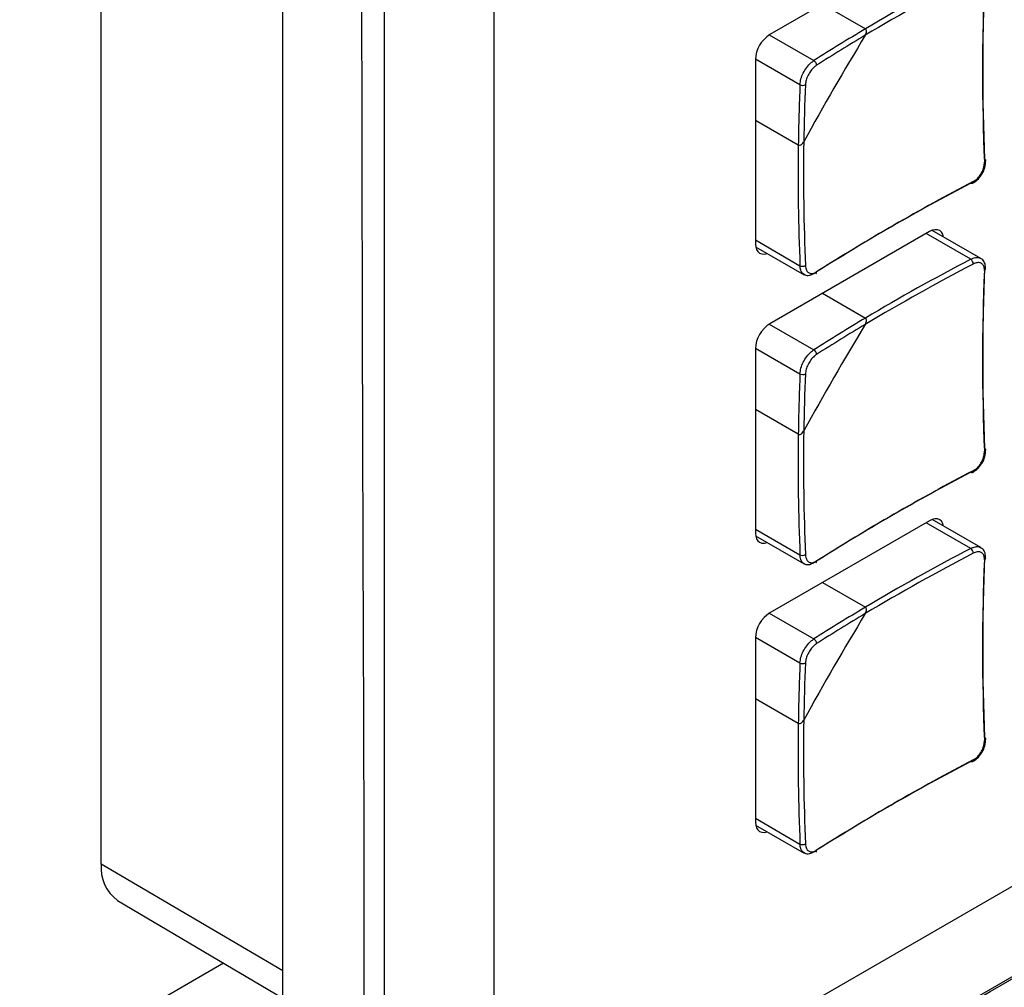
# Model space of a CAD drawing. Header units: millimetres. Extents: x 7146 to 9108, y -1574 to -663.
# Tile 261 of 289: x 8586 to 8639, y -1171 to -1119. Entities that reach past the tile are written whole.
import ezdxf

# ---------------------------------------------------------------- set-up
doc = ezdxf.new("R2010")
doc.units = ezdxf.units.MM
doc.header["$LTSCALE"] = 3

msp = doc.modelspace()

# ---------------------------------------------------------------- linework, layer by layer
at = {"linetype": 'Continuous', "lineweight": 30}
for p, q in [((8600.561, -1186.245), (8600.561, -911.888)), ((8590.825, -1164.106), (8590.825, -1050.779)), ((8611.875, -1051.511), (8611.875, -1179.713)), ((8635.244, -1114.657), (8626.688, -1119.597)), ((8629.51, -1117.968), (8631.81, -1119.296)), ((8626.654, -1119.618), (8629.045, -1120.998)), ((8625.911, -1120.904), (8628.302, -1122.284)), ((8625.911, -1120.944), (8625.911, -1130.824)), ((8628.211, -1125.53), (8625.911, -1124.202)), ((8613.289, -1180.53), (8706.632, -1126.644)), ((8635.244, -1130.172), (8626.688, -1135.111)), ((8637.46, -1131.655), (8635.068, -1130.274)), ((8637.996, -1131.609), (8635.389, -1130.104)), ((8625.911, -1130.62), (8628.302, -1132.001)), ((8625.924, -1130.983), (8628.532, -1132.488)), ((8629.51, -1133.482), (8631.81, -1134.81)), ((8626.654, -1135.132), (8629.045, -1136.512)), ((8625.911, -1136.418), (8628.302, -1137.798)), ((8625.911, -1136.458), (8625.911, -1146.338)), ((8628.211, -1141.044), (8625.911, -1139.717)), ((8635.244, -1145.686), (8626.688, -1150.625)), ((8637.46, -1147.169), (8635.068, -1145.788)), ((8637.996, -1147.123), (8635.389, -1145.618)), ((8625.911, -1146.134), (8628.302, -1147.515)), ((8625.924, -1146.497), (8628.532, -1148.002)), ((8629.51, -1148.996), (8631.81, -1150.324)), ((8626.654, -1150.646), (8629.045, -1152.026)), ((8625.911, -1151.932), (8628.302, -1153.312)), ((8625.911, -1151.972), (8625.911, -1161.853)), ((8628.211, -1156.559), (8625.911, -1155.231)), ((8625.911, -1161.648), (8628.302, -1163.029)), ((8625.924, -1162.011), (8628.532, -1163.517)), ((8600.561, -1169.826), (8590.825, -1164.106)), ((8591.696, -1166.053), (8600.561, -1171.298)), ((8597.391, -1169.422), (8586.454, -1175.736))]:
    msp.add_line(p, q, dxfattribs=at)
at = {"linetype": 'Continuous', "lineweight": 30, "flags": 128}
for points in [[(8606.009, -1025.769), (8606.009, -1027.402), (8606.009, -1033.935), (8606.009, -1060.064), (8606.009, -1164.579), (8606.009, -1178.566), (8606.009, -1187.944), (8606.009, -1187.944)], [(8607.426, -1188.757), (8607.427, -1188.757), (8608.841, -1187.941), (8614.498, -1184.676), (8637.126, -1171.615), (8727.637, -1119.367), (8730.782, -1117.551), (8765.536, -1097.486), (8800.289, -1077.421), (8808.398, -1072.739), (8808.398, -1072.739)], [(8638.202, -1126.286), (8638.228, -1126.302), (8638.246, -1126.322), (8638.257, -1126.343), (8638.26, -1126.365), (8638.255, -1126.387), (8638.242, -1126.409), (8638.221, -1126.428), (8638.194, -1126.445)], [(8637.594, -1127.485), (8637.592, -1127.517), (8637.586, -1127.545), (8637.574, -1127.567), (8637.557, -1127.583), (8637.536, -1127.591), (8637.513, -1127.592), (8637.487, -1127.586), (8637.46, -1127.572)], [(8636.009, -1130.462), (8636.007, -1130.454), (8635.963, -1130.311), (8635.891, -1130.197), (8635.794, -1130.117), (8635.677, -1130.074), (8635.542, -1130.068), (8635.396, -1130.101), (8635.244, -1130.172)], [(8625.911, -1130.824), (8625.926, -1130.991), (8625.97, -1131.134), (8626.042, -1131.247), (8626.138, -1131.328), (8626.256, -1131.371), (8626.391, -1131.377), (8626.537, -1131.344), (8626.544, -1131.341)], [(8638.202, -1141.8), (8638.228, -1141.817), (8638.246, -1141.836), (8638.257, -1141.857), (8638.26, -1141.879), (8638.255, -1141.901), (8638.242, -1141.923), (8638.221, -1141.943), (8638.194, -1141.96)], [(8637.594, -1142.999), (8637.592, -1143.031), (8637.586, -1143.059), (8637.574, -1143.081), (8637.557, -1143.097), (8637.536, -1143.106), (8637.513, -1143.107), (8637.487, -1143.1), (8637.46, -1143.086)], [(8636.009, -1145.976), (8636.007, -1145.969), (8635.963, -1145.826), (8635.891, -1145.712), (8635.794, -1145.632), (8635.677, -1145.588), (8635.542, -1145.582), (8635.396, -1145.616), (8635.244, -1145.686)], [(8625.911, -1146.338), (8625.926, -1146.505), (8625.97, -1146.648), (8626.042, -1146.762), (8626.138, -1146.842), (8626.256, -1146.886), (8626.391, -1146.891), (8626.537, -1146.858), (8626.544, -1146.855)], [(8638.202, -1157.314), (8638.228, -1157.331), (8638.246, -1157.35), (8638.257, -1157.371), (8638.26, -1157.393), (8638.255, -1157.416), (8638.242, -1157.437), (8638.221, -1157.457), (8638.194, -1157.474)], [(8637.594, -1158.513), (8637.592, -1158.546), (8637.586, -1158.574), (8637.574, -1158.596), (8637.557, -1158.611), (8637.536, -1158.62), (8637.513, -1158.621), (8637.487, -1158.614), (8637.46, -1158.6)], [(8625.911, -1161.853), (8625.926, -1162.019), (8625.97, -1162.162), (8626.042, -1162.276), (8626.138, -1162.356), (8626.256, -1162.4), (8626.391, -1162.405), (8626.537, -1162.372), (8626.544, -1162.369)]]:
    msp.add_lwpolyline(points, dxfattribs=at)
at = {"linetype": 'Continuous', "lineweight": 30}
for centre, radius, start, end in [((8692.431, -1221.188), 118.562, 117.62308, 120.75044), ((8692.387, -1221.113), 118.184, 117.62124, 120.83759), ((8753.583, -1121.595), 115.491, 177.59292, 182.40708), ((8753.776, -1121.427), 115.676, 177.59286, 182.40714), ((8688.164, -1213.949), 110.159, 120.76802, 122.4571), ((8627.599, -1121.021), 1.69, 122.6053, 177.3947), ((8760.103, -1197.522), 150.088, 148.73974, 151.26026), ((8688.108, -1213.874), 109.776, 120.85662, 122.4583), ((8628.901, -1121.252), 0.292, 0.847, 60.4051), ((8738.37, -1127.012), 110.169, 177.54023, 179.22929), ((8628.45, -1122.032), 0.292, 239.5985, 299.1501), ((8738.278, -1127.001), 109.786, 177.53903, 179.1407), ((8746.771, -1127.089), 118.571, 179.24686, 182.37424), ((8746.684, -1127.088), 118.192, 179.15972, 182.37608), ((8691.03, -1230.085), 115.667, 117.59017, 122.40445), ((8691.078, -1229.834), 115.481, 117.59023, 122.40439), ((8628.435, -1131.711), 0.319, 245.3597, 299.6273), ((8692.387, -1236.627), 118.184, 117.62124, 120.83759), ((8692.431, -1236.702), 118.562, 117.62308, 120.75044), ((8637.275, -1131.914), 0.319, 0.3697, 54.6446), ((8753.776, -1136.942), 115.676, 177.59286, 182.40714), ((8629.093, -1132.353), 0.101, 305.7145, 10.3794), ((8753.583, -1137.109), 115.491, 177.59292, 182.40708), ((8638.153, -1132.158), 0.108, 291.9652, 350.6207), ((8627.599, -1136.535), 1.69, 122.6058, 177.3944), ((8760.101, -1213.035), 150.086, 148.73971, 151.26026), ((8688.164, -1229.463), 110.159, 120.76802, 122.4571), ((8688.108, -1229.389), 109.776, 120.85662, 122.4583), ((8628.901, -1136.766), 0.292, 0.847, 60.4051), ((8738.37, -1142.526), 110.169, 177.54022, 179.2293), ((8628.45, -1137.546), 0.292, 239.5985, 299.1501), ((8738.278, -1142.515), 109.787, 177.53903, 179.14069), ((8746.771, -1142.603), 118.57, 179.24686, 182.37424), ((8746.684, -1142.602), 118.192, 179.15972, 182.37608), ((8691.03, -1245.599), 115.667, 117.59017, 122.40445), ((8691.078, -1245.348), 115.481, 117.59023, 122.40439), ((8692.387, -1252.141), 118.184, 117.62124, 120.83759), ((8692.431, -1252.216), 118.562, 117.62308, 120.75044), ((8637.275, -1147.429), 0.319, 0.3692, 54.6456), ((8628.435, -1147.225), 0.319, 245.3587, 299.6271), ((8629.093, -1147.867), 0.101, 305.712, 10.3818), ((8753.583, -1152.624), 115.491, 177.59292, 182.40708), ((8753.776, -1152.456), 115.676, 177.59286, 182.40714), ((8638.153, -1147.672), 0.109, 291.9686, 350.6172), ((8627.599, -1152.049), 1.69, 122.6056, 177.3945), ((8688.164, -1244.978), 110.159, 120.76802, 122.4571), ((8760.103, -1228.55), 150.088, 148.73974, 151.26026), ((8688.108, -1244.903), 109.776, 120.85662, 122.4583), ((8628.901, -1152.281), 0.292, 0.8465, 60.4062), ((8738.37, -1158.041), 110.169, 177.54023, 179.22929), ((8628.45, -1153.06), 0.292, 239.5975, 299.1499), ((8738.278, -1158.03), 109.786, 177.53903, 179.1407), ((8746.684, -1158.116), 118.192, 179.15972, 182.37608), ((8746.771, -1158.117), 118.57, 179.24686, 182.37424), ((8691.078, -1260.862), 115.481, 117.59023, 122.40439), ((8691.03, -1261.114), 115.667, 117.59017, 122.40445), ((8628.435, -1162.74), 0.319, 245.3587, 299.6271), ((8629.092, -1163.381), 0.102, 306.0815, 10.0123), ((8592.968, -1164.315), 2.153, 174.4243, 233.7908)]:
    msp.add_arc(centre, radius, start, end, dxfattribs=at)
for points, knots in [([(8604.839, -1188.548), (8604.879, -1187.73), (8604.959, -1186.091), (8604.838, -1182.659), (8604.978, -1170.377), (8604.711, -1117.616), (8604.808, -1066.735), (8604.886, -1025.674)], [0, 0, 0, 0, 0.015478, 0.030998, 0.062015, 0.243054, 1, 1, 1, 1]), ([(8614.832, -1184.603), (8616.742, -1183.501), (8653.452, -1162.309), (8707.631, -1131.103), (8768.369, -1095.88), (8795.748, -1080.266), (8805.925, -1074.254), (8807.89, -1073.199), (8808.589, -1072.659), (8808.826, -1072.475)], [0, 0, 0, 0, 0.029527, 0.567428, 0.836378, 0.970853, 0.987662, 0.995807, 1, 1, 1, 1]), ([(8631.805, -1119.637), (8631.825, -1119.598), (8631.86, -1119.529), (8631.873, -1119.431), (8631.864, -1119.363), (8631.842, -1119.319), (8631.82, -1119.303), (8631.81, -1119.296)], [0, 0, 0, 0, 0.3324911, 0.5761438, 0.7526716, 0.8915025, 1, 1, 1, 1]), ([(8631.805, -1119.637), (8631.825, -1119.598), (8631.86, -1119.529), (8631.873, -1119.431), (8631.864, -1119.363), (8631.842, -1119.319), (8631.82, -1119.303), (8631.81, -1119.296)], [0, 0, 0, 0, 0.3324911, 0.5761438, 0.7526716, 0.8915025, 1, 1, 1, 1]), ([(8628.302, -1122.284), (8628.314, -1122.185), (8628.336, -1121.986), (8628.467, -1121.658), (8628.655, -1121.355), (8628.859, -1121.128), (8628.992, -1121.035), (8629.045, -1120.998)], [0, 0, 0, 0, 0.214469, 0.428994, 0.643255, 0.857377, 1, 1, 1, 1]), ([(8629.193, -1121.248), (8629.15, -1121.278), (8629.044, -1121.354), (8628.88, -1121.538), (8628.728, -1121.782), (8628.621, -1122.047), (8628.602, -1122.207), (8628.593, -1122.287)], [0, 0, 0, 0, 0.142651, 0.356764, 0.570997, 0.785506, 1, 1, 1, 1]), ([(8628.211, -1125.53), (8628.22, -1125.534), (8628.242, -1125.544), (8628.288, -1125.544), (8628.351, -1125.522), (8628.427, -1125.465), (8628.477, -1125.401), (8628.501, -1125.36), (8628.504, -1125.355)], [0, 0, 0, 0, 0.0924034, 0.2218947, 0.3963358, 0.6379999, 0.956517, 1, 1, 1, 1]), ([(8628.211, -1125.53), (8628.22, -1125.534), (8628.242, -1125.544), (8628.288, -1125.544), (8628.351, -1125.522), (8628.427, -1125.465), (8628.477, -1125.401), (8628.501, -1125.36), (8628.504, -1125.355)], [0, 0, 0, 0, 0.0924034, 0.2218947, 0.3963358, 0.6379999, 0.956517, 1, 1, 1, 1]), ([(8637.594, -1127.485), (8637.64, -1127.457), (8637.757, -1127.387), (8637.931, -1127.209), (8638.083, -1126.965), (8638.183, -1126.695), (8638.19, -1126.529), (8638.194, -1126.445)], [0, 0, 0, 0, 0.1426506, 0.3567631, 0.570992, 0.7855009, 1, 1, 1, 1]), ([(8638.035, -1127.117), (8638.041, -1127.109), (8638.131, -1126.998), (8638.234, -1126.723), (8638.251, -1126.481), (8638.26, -1126.36)], [0, 0, 0, 0, 0.040042, 0.520049, 1, 1, 1, 1]), ([(8637.551, -1127.581), (8637.641, -1127.527), (8637.827, -1127.415), (8637.964, -1127.219), (8638.035, -1127.117)], [0, 0, 0, 0, 0.48611, 1, 1, 1, 1]), ([(8637.46, -1131.655), (8637.545, -1131.619), (8637.716, -1131.547), (8637.901, -1131.549), (8637.972, -1131.606), (8637.989, -1131.62)], [0, 0, 0, 0, 0.429456, 0.85903, 1, 1, 1, 1]), ([(8638.255, -1132.175), (8638.253, -1132.082), (8638.247, -1131.9), (8638.139, -1131.701), (8638.028, -1131.641), (8637.989, -1131.62)], [0, 0, 0, 0, 0.406443, 0.790555, 1, 1, 1, 1]), ([(8628.538, -1132.476), (8628.498, -1132.454), (8628.4, -1132.397), (8628.323, -1132.219), (8628.308, -1132.063), (8628.302, -1132.001)], [0, 0, 0, 0, 0.28563, 0.7144, 1, 1, 1, 1]), ([(8628.593, -1131.988), (8628.598, -1132.039), (8628.61, -1132.167), (8628.687, -1132.323), (8628.824, -1132.42), (8629, -1132.433), (8629.128, -1132.368), (8629.193, -1132.335)], [0, 0, 0, 0, 0.14265, 0.356762, 0.570994, 0.785502, 1, 1, 1, 1]), ([(8638.194, -1132.259), (8638.193, -1132.21), (8638.19, -1132.088), (8638.123, -1131.938), (8637.988, -1131.841), (8637.805, -1131.824), (8637.664, -1131.883), (8637.594, -1131.912)], [0, 0, 0, 0, 0.1426512, 0.3567646, 0.5709985, 0.7855055, 1, 1, 1, 1]), ([(8629.045, -1132.429), (8628.965, -1132.468), (8628.806, -1132.547), (8628.627, -1132.549), (8628.556, -1132.491), (8628.538, -1132.476)], [0, 0, 0, 0, 0.428405, 0.856924, 1, 1, 1, 1]), ([(8631.805, -1135.151), (8631.825, -1135.112), (8631.86, -1135.043), (8631.873, -1134.945), (8631.864, -1134.878), (8631.842, -1134.833), (8631.82, -1134.817), (8631.81, -1134.81)], [0, 0, 0, 0, 0.3324911, 0.5761438, 0.7526716, 0.8915025, 1, 1, 1, 1]), ([(8631.805, -1135.151), (8631.825, -1135.112), (8631.86, -1135.043), (8631.873, -1134.945), (8631.864, -1134.878), (8631.842, -1134.833), (8631.82, -1134.817), (8631.81, -1134.81)], [0, 0, 0, 0, 0.3324911, 0.5761438, 0.7526716, 0.8915025, 1, 1, 1, 1]), ([(8628.302, -1137.798), (8628.314, -1137.699), (8628.336, -1137.5), (8628.467, -1137.172), (8628.655, -1136.869), (8628.859, -1136.643), (8628.992, -1136.549), (8629.045, -1136.512)], [0, 0, 0, 0, 0.214469, 0.428994, 0.643255, 0.857377, 1, 1, 1, 1]), ([(8629.193, -1136.762), (8629.15, -1136.792), (8629.044, -1136.868), (8628.88, -1137.052), (8628.728, -1137.297), (8628.621, -1137.562), (8628.602, -1137.721), (8628.593, -1137.801)], [0, 0, 0, 0, 0.1426498, 0.3567642, 0.5709932, 0.7855067, 1, 1, 1, 1]), ([(8628.211, -1141.044), (8628.22, -1141.049), (8628.242, -1141.059), (8628.288, -1141.059), (8628.351, -1141.037), (8628.427, -1140.98), (8628.477, -1140.916), (8628.501, -1140.874), (8628.504, -1140.869)], [0, 0, 0, 0, 0.092405, 0.221893, 0.396338, 0.637995, 0.956517, 1, 1, 1, 1]), ([(8628.211, -1141.044), (8628.22, -1141.049), (8628.242, -1141.059), (8628.288, -1141.059), (8628.351, -1141.037), (8628.427, -1140.98), (8628.477, -1140.916), (8628.501, -1140.874), (8628.504, -1140.869)], [0, 0, 0, 0, 0.092405, 0.221893, 0.396338, 0.637995, 0.956517, 1, 1, 1, 1]), ([(8637.594, -1142.999), (8637.64, -1142.971), (8637.757, -1142.901), (8637.931, -1142.723), (8638.083, -1142.479), (8638.183, -1142.21), (8638.19, -1142.043), (8638.194, -1141.96)], [0, 0, 0, 0, 0.14265, 0.356764, 0.570992, 0.785503, 1, 1, 1, 1]), ([(8638.035, -1142.632), (8638.041, -1142.623), (8638.131, -1142.513), (8638.234, -1142.237), (8638.251, -1141.995), (8638.26, -1141.874)], [0, 0, 0, 0, 0.040042, 0.520047, 1, 1, 1, 1]), ([(8637.551, -1143.095), (8637.641, -1143.041), (8637.827, -1142.93), (8637.964, -1142.733), (8638.035, -1142.632)], [0, 0, 0, 0, 0.48611, 1, 1, 1, 1]), ([(8637.46, -1147.169), (8637.545, -1147.133), (8637.716, -1147.062), (8637.901, -1147.063), (8637.972, -1147.12), (8637.989, -1147.135)], [0, 0, 0, 0, 0.429456, 0.859027, 1, 1, 1, 1]), ([(8638.194, -1147.773), (8638.193, -1147.724), (8638.19, -1147.603), (8638.123, -1147.452), (8637.988, -1147.355), (8637.805, -1147.338), (8637.664, -1147.397), (8637.594, -1147.427)], [0, 0, 0, 0, 0.142651, 0.356764, 0.570996, 0.785506, 1, 1, 1, 1]), ([(8638.255, -1147.69), (8638.253, -1147.596), (8638.247, -1147.414), (8638.139, -1147.215), (8638.028, -1147.156), (8637.989, -1147.135)], [0, 0, 0, 0, 0.406447, 0.790551, 1, 1, 1, 1]), ([(8628.538, -1147.991), (8628.498, -1147.968), (8628.4, -1147.911), (8628.323, -1147.734), (8628.308, -1147.577), (8628.302, -1147.515)], [0, 0, 0, 0, 0.285623, 0.714396, 1, 1, 1, 1]), ([(8629.045, -1147.944), (8628.965, -1147.983), (8628.806, -1148.061), (8628.627, -1148.063), (8628.556, -1148.005), (8628.538, -1147.991)], [0, 0, 0, 0, 0.428403, 0.856924, 1, 1, 1, 1]), ([(8628.593, -1147.502), (8628.598, -1147.553), (8628.61, -1147.681), (8628.687, -1147.837), (8628.824, -1147.934), (8629, -1147.948), (8629.128, -1147.882), (8629.193, -1147.849)], [0, 0, 0, 0, 0.14265, 0.356762, 0.570995, 0.785501, 1, 1, 1, 1]), ([(8631.805, -1150.666), (8631.825, -1150.626), (8631.86, -1150.557), (8631.873, -1150.46), (8631.864, -1150.392), (8631.842, -1150.347), (8631.82, -1150.331), (8631.81, -1150.324)], [0, 0, 0, 0, 0.332487, 0.576141, 0.75267, 0.891502, 1, 1, 1, 1]), ([(8631.805, -1150.666), (8631.825, -1150.626), (8631.86, -1150.557), (8631.873, -1150.46), (8631.864, -1150.392), (8631.842, -1150.347), (8631.82, -1150.331), (8631.81, -1150.324)], [0, 0, 0, 0, 0.332487, 0.576141, 0.75267, 0.891502, 1, 1, 1, 1]), ([(8628.302, -1153.312), (8628.314, -1153.213), (8628.336, -1153.015), (8628.467, -1152.686), (8628.655, -1152.383), (8628.859, -1152.157), (8628.992, -1152.064), (8629.045, -1152.026)], [0, 0, 0, 0, 0.2144688, 0.4289942, 0.6432551, 0.8573772, 1, 1, 1, 1]), ([(8629.193, -1152.276), (8629.15, -1152.307), (8629.044, -1152.383), (8628.88, -1152.566), (8628.728, -1152.811), (8628.621, -1153.076), (8628.602, -1153.236), (8628.593, -1153.316)], [0, 0, 0, 0, 0.14265, 0.356763, 0.570995, 0.785504, 1, 1, 1, 1]), ([(8628.211, -1156.559), (8628.22, -1156.563), (8628.242, -1156.573), (8628.288, -1156.573), (8628.351, -1156.551), (8628.427, -1156.494), (8628.477, -1156.43), (8628.501, -1156.388), (8628.504, -1156.383)], [0, 0, 0, 0, 0.092404, 0.2218923, 0.3963374, 0.6380009, 0.9565171, 1, 1, 1, 1]), ([(8628.211, -1156.559), (8628.22, -1156.563), (8628.242, -1156.573), (8628.288, -1156.573), (8628.351, -1156.551), (8628.427, -1156.494), (8628.477, -1156.43), (8628.501, -1156.388), (8628.504, -1156.383)], [0, 0, 0, 0, 0.092404, 0.2218923, 0.3963374, 0.6380009, 0.9565171, 1, 1, 1, 1]), ([(8637.594, -1158.513), (8637.64, -1158.485), (8637.757, -1158.415), (8637.931, -1158.237), (8638.083, -1157.993), (8638.183, -1157.724), (8638.19, -1157.557), (8638.194, -1157.474)], [0, 0, 0, 0, 0.142651, 0.356765, 0.570993, 0.785503, 1, 1, 1, 1]), ([(8638.035, -1158.146), (8638.041, -1158.137), (8638.131, -1158.027), (8638.234, -1157.751), (8638.251, -1157.509), (8638.26, -1157.388)], [0, 0, 0, 0, 0.0400449, 0.5200502, 1, 1, 1, 1]), ([(8637.551, -1158.609), (8637.641, -1158.555), (8637.827, -1158.444), (8637.964, -1158.247), (8638.035, -1158.146)], [0, 0, 0, 0, 0.48611, 1, 1, 1, 1]), ([(8628.538, -1163.505), (8628.498, -1163.482), (8628.4, -1163.425), (8628.323, -1163.248), (8628.308, -1163.092), (8628.302, -1163.029)], [0, 0, 0, 0, 0.285626, 0.714395, 1, 1, 1, 1]), ([(8628.593, -1163.017), (8628.598, -1163.068), (8628.61, -1163.195), (8628.687, -1163.351), (8628.824, -1163.449), (8629, -1163.462), (8629.128, -1163.396), (8629.193, -1163.363)], [0, 0, 0, 0, 0.14265, 0.356763, 0.570993, 0.785501, 1, 1, 1, 1]), ([(8629.045, -1163.458), (8628.965, -1163.497), (8628.806, -1163.575), (8628.627, -1163.578), (8628.556, -1163.519), (8628.538, -1163.505)], [0, 0, 0, 0, 0.428404, 0.856924, 1, 1, 1, 1])]:
    msp.add_open_spline(points, degree=3, knots=knots, dxfattribs=at)

doc.saveas('drawing.dxf')
